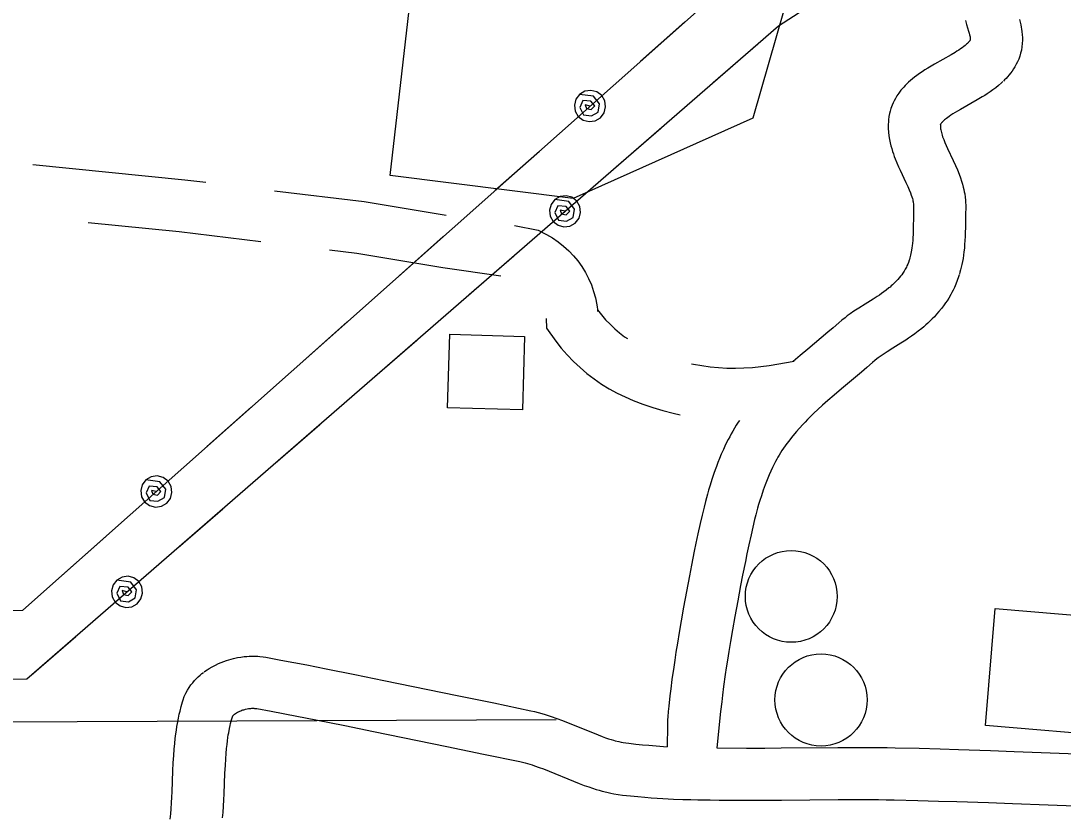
# Model space of a CAD drawing. Extents: x 3313447 to 3351316, y 703786 to 729172.
# Drawn here: x 3326400 to 3327000, y 724230 to 724687 of the extents above; entities that cross this region are included whole.
import ezdxf

# ---------------------------------------------------------------- set-up
doc = ezdxf.new("R2010")
doc.units = 0
for name, color, linetype in [('V-BLDG-OTLN', 7, 'Continuous'), ('V-DOMW-TANK', 7, 'Continuous'), ('V-ROAD-CNTR', 7, 'Continuous'), ('V-SITE-OTLN', 7, 'Continuous'), ('V-UTIL-LINE', 7, 'Continuous')]:
    doc.layers.add(name, color=color, linetype=linetype)

msp = doc.modelspace()

# ---------------------------------------------------------------- linework, layer by layer
at = {"layer": 'V-BLDG-OTLN'}
for points in [[(3326646.63, 724507.03), (3326689.72, 724505.79), (3326688.5, 724463.51), (3326645.41, 724464.75)], [(3326954.99, 724281.82), (3326960.68, 724349.22), (3327038.09, 724342.68), (3327032.4, 724275.28)]]:
    msp.add_lwpolyline(points, close=True, dxfattribs=at)
at = {"layer": 'V-DOMW-TANK'}
for centre, radius in [((3326843.25, 724356.14), 26.43), ((3326860.38, 724296.56), 26.53)]:
    msp.add_circle(centre, radius, dxfattribs=at)
at = {"layer": 'V-ROAD-CNTR'}
for points in [[(3326943.52, 724687.63), (3326944.21, 724685.2), (3326945.33, 724681.43), (3326945.65, 724680.28), (3326945.89, 724679.37), (3326946.05, 724678.67), (3326946.16, 724678.13), (3326946.23, 724677.72), (3326946.26, 724677.52), (3326946.32, 724676.96), (3326946.33, 724676.76), (3326946.33, 724676.79), (3326946.32, 724676.66), (3326946.32, 724676.64), (3326946.32, 724676.63), (3326946.31, 724676.58), (3326946.29, 724676.52), (3326946.27, 724676.46), (3326946.23, 724676.37), (3326946.17, 724676.25), (3326946.1, 724676.12), (3326946, 724675.95), (3326945.87, 724675.76), (3326945.71, 724675.55), (3326945.53, 724675.32), (3326945.31, 724675.06), (3326945.05, 724674.78), (3326944.78, 724674.49), (3326944.33, 724674.06)], [(3326974.62, 724688.07), (3326975.03, 724686.51), (3326975.36, 724685.06), (3326975.64, 724683.73), (3326975.85, 724682.5), (3326976.03, 724681.27), (3326976.23, 724679.36), (3326976.32, 724677.72), (3326976.34, 724676.31), (3326976.26, 724674.4), (3326976.04, 724672.4), (3326975.7, 724670.5), (3326975.27, 724668.71), (3326974.75, 724667), (3326974.16, 724665.37), (3326973.49, 724663.82), (3326972.77, 724662.36), (3326972.01, 724660.98), (3326971.21, 724659.68), (3326970.38, 724658.46), (3326969.54, 724657.31), (3326968.68, 724656.23), (3326967.81, 724655.22), (3326966.94, 724654.26), (3326966.07, 724653.36), (3326965.34, 724652.64)], [(3326944.61, 724674.32), (3326944.2, 724673.94), (3326943.38, 724673.23), (3326942.54, 724672.55), (3326941.63, 724671.87), (3326940.66, 724671.19), (3326939.64, 724670.51), (3326938.59, 724669.83), (3326937.54, 724669.18), (3326935.29, 724667.84), (3326925.67, 724662.39), (3326923.72, 724661.26), (3326921.89, 724660.16), (3326920.16, 724659.08), (3326918.53, 724658.02), (3326917.01, 724656.98), (3326915.58, 724655.96), (3326914.24, 724654.96), (3326913, 724653.97), (3326911.84, 724652.99), (3326910.76, 724652.03), (3326909.76, 724651.09), (3326908.84, 724650.16), (3326907.99, 724649.26), (3326907.2, 724648.38), (3326906.4, 724647.43), (3326905.17, 724645.81), (3326904.08, 724644.22), (3326903.18, 724642.72), (3326902.44, 724641.36), (3326901.85, 724640.13), (3326901.31, 724638.88), (3326900.63, 724637.01), (3326900.15, 724635.41), (3326899.82, 724634.06), (3326899.48, 724632.27), (3326899.25, 724630.48), (3326899.15, 724629.1), (3326899.09, 724627.87), (3326899.08, 724626.66), (3326899.1, 724625.39), (3326899.24, 724623.24), (3326899.49, 724621.12), (3326899.81, 724619.13), (3326900.2, 724617.25), (3326900.63, 724615.48), (3326901.1, 724613.83), (3326901.58, 724612.26), (3326902.08, 724610.79), (3326902.58, 724609.39), (3326903.11, 724608.02), (3326904.1, 724605.61), (3326905.07, 724603.38), (3326905.99, 724601.34), (3326909.25, 724594.4), (3326910.33, 724592.02), (3326911.18, 724590.06), (3326911.83, 724588.44), (3326912.32, 724587.11), (3326912.68, 724586.01), (3326912.95, 724585.1), (3326913.16, 724584.35), (3326913.3, 724583.73), (3326913.41, 724583.21), (3326913.47, 724582.87), (3326913.59, 724582.05), (3326913.64, 724581.57), (3326913.66, 724581.31), (3326913.68, 724580.77), (3326913.68, 724580.07), (3326913.6, 724577.08), (3326913.55, 724574.12), (3326913.48, 724568.75), (3326913.43, 724566.52), (3326913.36, 724564.48), (3326913.26, 724562.62), (3326913.15, 724560.92), (3326913.02, 724559.37), (3326912.86, 724557.95), (3326912.7, 724556.66), (3326912.51, 724555.48), (3326912.32, 724554.4), (3326912.13, 724553.4), (3326911.92, 724552.49), (3326911.72, 724551.66), (3326911.51, 724550.89), (3326911.25, 724550.02)], [(3326965.06, 724652.37), (3326964.27, 724651.64), (3326962.62, 724650.2), (3326960.93, 724648.84), (3326959.27, 724647.61), (3326957.67, 724646.48), (3326956.11, 724645.43), (3326954.61, 724644.46), (3326953.13, 724643.54), (3326950.35, 724641.89), (3326940.61, 724636.38), (3326938.99, 724635.43), (3326937.54, 724634.57), (3326936.27, 724633.77), (3326935.15, 724633.04), (3326934.18, 724632.38), (3326933.34, 724631.78), (3326932.61, 724631.23), (3326932, 724630.74), (3326931.48, 724630.31), (3326931.04, 724629.92), (3326930.67, 724629.57), (3326930.37, 724629.27), (3326930.11, 724629), (3326929.91, 724628.76), (3326929.81, 724628.65), (3326929.49, 724628.23), (3326929.33, 724628), (3326929.24, 724627.85), (3326929.19, 724627.75), (3326929.15, 724627.67), (3326929.19, 724627.76), (3326929.11, 724627.54), (3326929.11, 724627.55), (3326929.14, 724627.67), (3326929.12, 724627.58), (3326929.11, 724627.45), (3326929.1, 724627.31), (3326929.09, 724627.06), (3326929.08, 724626.79), (3326929.09, 724626.62), (3326929.13, 724625.92), (3326929.2, 724625.28), (3326929.32, 724624.59), (3326929.47, 724623.87), (3326929.65, 724623.11), (3326929.87, 724622.32), (3326930.12, 724621.51), (3326930.4, 724620.69), (3326930.7, 724619.85), (3326931.01, 724619.06), (3326931.73, 724617.28), (3326932.48, 724615.58), (3326933.23, 724613.93), (3326936.49, 724606.99), (3326937.77, 724604.16), (3326938.89, 724601.56), (3326939.84, 724599.18), (3326940.64, 724597.02), (3326941.29, 724595.05), (3326941.82, 724593.28), (3326942.25, 724591.68), (3326942.59, 724590.25), (3326942.86, 724588.97), (3326943.08, 724587.74), (3326943.36, 724585.81), (3326943.53, 724584.23), (3326943.62, 724582.94), (3326943.69, 724581.16), (3326943.67, 724579.53), (3326943.59, 724576.46), (3326943.55, 724573.69), (3326943.48, 724568.21), (3326943.42, 724565.66), (3326943.33, 724563.21), (3326943.21, 724560.86), (3326943.06, 724558.62), (3326942.88, 724556.46), (3326942.66, 724554.41), (3326942.4, 724552.46), (3326942.12, 724550.61), (3326941.81, 724548.85), (3326941.48, 724547.19), (3326941.12, 724545.61), (3326940.76, 724544.12), (3326940.38, 724542.73), (3326940.03, 724541.57)], [(3326406.7, 724604.68), (3326494.09, 724595.92), (3326506.14, 724594.45)], [(3326545.82, 724589.61), (3326597.42, 724583.33), (3326644.63, 724575.44)], [(3326438.46, 724571.34), (3326490.78, 724566.1), (3326537.8, 724560.37)], [(3326683.99, 724569.62), (3326697.57, 724566.87), (3326702.41, 724564.47), (3326705.82, 724562.47), (3326709.09, 724560.23), (3326712.19, 724557.77), (3326715.12, 724555.1), (3326717.86, 724552.22), (3326720.38, 724549.17), (3326722.68, 724545.95), (3326724.76, 724542.57), (3326726.59, 724539.05), (3326728.17, 724535.42), (3326729.49, 724531.68), (3326730.55, 724527.87), (3326731.35, 724523.98), (3326731.86, 724520.04), (3326731.81, 724520.86), (3326731.7, 724521.03), (3326733.97, 724518.13), (3326736.38, 724515.36), (3326738.93, 724512.71), (3326741.61, 724510.2), (3326744.42, 724507.82), (3326747.33, 724505.6), (3326748.95, 724504.49)], [(3326577.47, 724555.54), (3326593.14, 724553.63), (3326642.7, 724545.35), (3326676.02, 724540.59)], [(3326911.35, 724550.34), (3326911.11, 724549.6), (3326910.66, 724548.32), (3326910.26, 724547.29), (3326909.87, 724546.41), (3326909.51, 724545.65), (3326909.18, 724544.98), (3326908.91, 724544.48), (3326908.27, 724543.4), (3326907.8, 724542.66), (3326907.47, 724542.16), (3326906.85, 724541.29), (3326906.19, 724540.43), (3326905.39, 724539.46), (3326904.6, 724538.55), (3326903.82, 724537.7), (3326903.05, 724536.91), (3326902.29, 724536.17), (3326901.55, 724535.47), (3326900.82, 724534.8), (3326900.1, 724534.18), (3326899.44, 724533.63), (3326897.97, 724532.45), (3326896.6, 724531.43), (3326895.27, 724530.48), (3326893.99, 724529.59), (3326892.77, 724528.79), (3326890.31, 724527.21), (3326885.74, 724524.36), (3326882.14, 724522.08), (3326879.31, 724520.22), (3326877.14, 724518.72), (3326875.48, 724517.51), (3326874.19, 724516.53), (3326872.33, 724515.06), (3326870.56, 724513.57), (3326867.28, 724510.74), (3326864.29, 724508.2), (3326852.71, 724498.49), (3326848.3, 724494.74), (3326844.43, 724491.36), (3326844.27, 724491.22)], [(3326939.94, 724541.25), (3326939.57, 724540.09), (3326938.78, 724537.84), (3326937.97, 724535.79), (3326937.19, 724534), (3326936.45, 724532.43), (3326935.76, 724531.07), (3326935.08, 724529.8), (3326933.92, 724527.82), (3326932.94, 724526.28), (3326932.13, 724525.06), (3326930.93, 724523.4), (3326929.66, 724521.74), (3326928.28, 724520.07), (3326926.95, 724518.54), (3326925.64, 724517.11), (3326924.36, 724515.79), (3326923.11, 724514.56), (3326921.89, 724513.42), (3326920.72, 724512.35), (3326919.57, 724511.35), (3326918.41, 724510.39), (3326916.33, 724508.73), (3326914.34, 724507.23), (3326912.49, 724505.91), (3326910.79, 724504.74), (3326909.19, 724503.68), (3326906.36, 724501.86), (3326901.68, 724498.94), (3326898.4, 724496.87), (3326896.11, 724495.36), (3326894.5, 724494.25), (3326893.35, 724493.41), (3326892.55, 724492.81), (3326891.32, 724491.83), (3326890.03, 724490.75), (3326886.79, 724487.95), (3326883.63, 724485.27), (3326872.08, 724475.58), (3326867.88, 724472), (3326864.28, 724468.87), (3326861.2, 724466.11), (3326858.56, 724463.68), (3326856.3, 724461.54), (3326854.36, 724459.64), (3326852.68, 724457.96), (3326851.24, 724456.47), (3326850.03, 724455.19), (3326847.86, 724452.82), (3326846.3, 724451.05), (3326845.17, 724449.73), (3326843.45, 724447.65), (3326841.8, 724445.55), (3326840.73, 724444.14), (3326839.73, 724442.76), (3326838.79, 724441.4), (3326837.91, 724440.07), (3326837.09, 724438.77), (3326836.31, 724437.49), (3326835.58, 724436.24), (3326834.88, 724435.02), (3326834.23, 724433.82), (3326833.63, 724432.7), (3326832.45, 724430.35), (3326831.42, 724428.16), (3326830.49, 724426.07), (3326829.66, 724424.09), (3326828.9, 724422.21), (3326828.22, 724420.43), (3326827.6, 724418.74), (3326827.05, 724417.18), (3326826.02, 724414.09), (3326825.17, 724411.39), (3326824.46, 724409), (3326823.87, 724406.92), (3326822.86, 724403.13), (3326822.14, 724400.32), (3326821.1, 724395.98), (3326820.1, 724391.6), (3326818.83, 724385.76), (3326817.74, 724380.65), (3326816.82, 724376.18), (3326815.24, 724368.3), (3326814.09, 724362.4), (3326812.42, 724353.5), (3326810.79, 724344.55), (3326809.43, 724336.89)], [(3326702.05, 724516.02), (3326702.38, 724510.53), (3326707.62, 724503.11), (3326710.83, 724499.02), (3326714.25, 724495.1), (3326717.85, 724491.35), (3326721.64, 724487.79), (3326725.61, 724484.44), (3326729.74, 724481.28), (3326734.02, 724478.35), (3326738.44, 724475.64), (3326743, 724473.15), (3326747.67, 724470.91), (3326752.29, 724468.97), (3326757.85, 724466.82), (3326763.57, 724464.86), (3326769.36, 724463.13), (3326775.21, 724461.62), (3326779.38, 724460.72)], [(3326785.85, 724490.02), (3326786.89, 724489.79), (3326791.69, 724488.95), (3326796.52, 724488.3), (3326801.37, 724487.83), (3326806.24, 724487.56), (3326811.11, 724487.47), (3326815.98, 724487.58), (3326820.85, 724487.87), (3326825.7, 724488.36), (3326830.53, 724489.04), (3326844.82, 724491.6)], [(3326813.43, 724457.43), (3326812.74, 724456.39), (3326811.62, 724454.63), (3326810.57, 724452.91), (3326809.59, 724451.23), (3326808.66, 724449.6), (3326807.8, 724448.02), (3326806.96, 724446.44), (3326805.48, 724443.49), (3326804.15, 724440.67), (3326802.97, 724438.01), (3326801.91, 724435.51), (3326800.97, 724433.16), (3326800.13, 724430.96), (3326799.37, 724428.89), (3326798.67, 724426.91), (3326797.47, 724423.33), (3326796.48, 724420.14), (3326795.65, 724417.36), (3326794.95, 724414.9), (3326793.83, 724410.71), (3326793.02, 724407.51), (3326791.89, 724402.81), (3326790.82, 724398.13), (3326789.5, 724392.08), (3326788.38, 724386.8), (3326787.42, 724382.17), (3326785.8, 724374.11), (3326784.63, 724368.04), (3326782.92, 724358.96), (3326781.26, 724349.85), (3326779.89, 724342.13)], [(3326779.88, 724342.05), (3326778.71, 724335.28), (3326777.71, 724329.29), (3326776.87, 724324.04), (3326776.16, 724319.44), (3326775.56, 724315.38), (3326774.58, 724308.32), (3326773.89, 724302.99), (3326773.41, 724298.96), (3326772.75, 724292.99), (3326772.44, 724289.95), (3326772.15, 724286.86), (3326772.02, 724285.17), (3326771.94, 724283.46), (3326771.9, 724281.81), (3326771.88, 724269.54)], [(3326809.44, 724336.97), (3326808.29, 724330.27), (3326807.32, 724324.46), (3326806.51, 724319.39), (3326805.83, 724314.96), (3326805.26, 724311.11), (3326804.31, 724304.33), (3326803.66, 724299.29), (3326803.21, 724295.53), (3326802.58, 724289.85), (3326800.48, 724268.9)], [(3326505.18, 724312.65), (3326506, 724313.25), (3326507, 724313.93), (3326508.05, 724314.61), (3326509.88, 724315.69), (3326511.72, 724316.65), (3326513.45, 724317.47), (3326515.1, 724318.17), (3326516.66, 724318.76), (3326518.13, 724319.27), (3326519.52, 724319.7), (3326520.82, 724320.07), (3326522.14, 724320.41), (3326524.37, 724320.89), (3326526.41, 724321.23), (3326528.21, 724321.47), (3326529.79, 724321.61), (3326531.17, 724321.7), (3326532.48, 724321.75), (3326534.49, 724321.74), (3326536.1, 724321.68), (3326537.39, 724321.58), (3326539.16, 724321.38), (3326540.8, 724321.11), (3326549.46, 724319.5), (3326564.29, 724316.67), (3326575.42, 724314.49), (3326592.09, 724311.18), (3326608.73, 724307.8), (3326650.97, 724299.15), (3326672.09, 724294.79), (3326693.29, 724290.36), (3326695.42, 724289.89), (3326697.54, 724289.36), (3326699.56, 724288.81), (3326701.48, 724288.25), (3326703.31, 724287.67), (3326705.1, 724287.08), (3326708.36, 724285.94), (3326711.47, 724284.77), (3326732.06, 724276.39), (3326734.32, 724275.54), (3326736.34, 724274.83), (3326738.08, 724274.25), (3326739.59, 724273.79), (3326740.89, 724273.41), (3326741.95, 724273.11), (3326743.97, 724272.61), (3326745.41, 724272.29), (3326746.42, 724272.1), (3326748.05, 724271.82), (3326749.7, 724271.6), (3326753.77, 724271.15), (3326757.66, 724270.77), (3326761.33, 724270.45), (3326771.88, 724269.64)], [(3326485.78, 724227.94), (3326485.99, 724230.98), (3326486.22, 724233.9), (3326486.47, 724237.42), (3326486.66, 724240.67), (3326486.8, 724243.75), (3326487.28, 724255.78), (3326487.5, 724260.43), (3326487.74, 724264.58), (3326488.01, 724268.27), (3326488.31, 724271.54), (3326488.62, 724274.43), (3326488.94, 724276.98), (3326489.25, 724279.24), (3326489.56, 724281.22), (3326489.87, 724283.02), (3326490.44, 724286.03), (3326490.94, 724288.36), (3326491.36, 724290.16), (3326492.02, 724292.77), (3326492.77, 724295.45), (3326493.13, 724296.6), (3326493.84, 724298.49), (3326494.7, 724300.36), (3326495.62, 724302.09), (3326496.61, 724303.69), (3326497.63, 724305.15), (3326498.67, 724306.48), (3326499.73, 724307.72), (3326500.8, 724308.85), (3326501.86, 724309.88), (3326502.91, 724310.83), (3326503.96, 724311.71), (3326504.8, 724312.36)], [(3326515.91, 724228.8), (3326516.13, 724231.69), (3326516.41, 724235.48), (3326516.61, 724239.09), (3326516.78, 724242.44), (3326517.25, 724254.49), (3326517.46, 724258.85), (3326517.68, 724262.6), (3326517.91, 724265.81), (3326518.16, 724268.58), (3326518.42, 724270.97), (3326518.68, 724273.04), (3326518.93, 724274.84), (3326519.17, 724276.39), (3326519.39, 724277.69), (3326519.85, 724280.09), (3326520.22, 724281.83), (3326520.51, 724283.07), (3326521.01, 724285.03), (3326521.54, 724286.91), (3326521.51, 724286.83), (3326521.57, 724286.99), (3326521.59, 724287.04), (3326521.63, 724287.11), (3326521.69, 724287.21), (3326521.77, 724287.32), (3326521.89, 724287.47), (3326522.02, 724287.63), (3326522.18, 724287.8), (3326522.37, 724287.98), (3326522.58, 724288.17), (3326522.8, 724288.36), (3326523.24, 724288.7)], [(3326522.87, 724288.42), (3326523.31, 724288.74), (3326523.59, 724288.93), (3326523.79, 724289.06), (3326524.48, 724289.47), (3326525.09, 724289.79), (3326525.71, 724290.08), (3326526.33, 724290.34), (3326526.92, 724290.57), (3326527.5, 724290.77), (3326528.05, 724290.94), (3326528.59, 724291.09), (3326529, 724291.19), (3326530.03, 724291.42), (3326530.85, 724291.56), (3326531.54, 724291.65), (3326532.14, 724291.7), (3326532.65, 724291.73), (3326532.99, 724291.75), (3326533.82, 724291.74), (3326534.32, 724291.72), (3326534.57, 724291.7), (3326535.09, 724291.65), (3326535.67, 724291.55), (3326543.89, 724290.02), (3326558.6, 724287.21), (3326569.63, 724285.06), (3326586.18, 724281.77), (3326602.74, 724278.41), (3326644.92, 724269.77), (3326665.99, 724265.42), (3326686.95, 724261.04), (3326688.52, 724260.69), (3326689.97, 724260.33), (3326691.39, 724259.94), (3326692.78, 724259.53), (3326694.14, 724259.11), (3326695.43, 724258.68), (3326698.12, 724257.74), (3326700.54, 724256.83), (3326721.16, 724248.44), (3326724.09, 724247.34), (3326726.63, 724246.45), (3326728.9, 724245.69), (3326730.91, 724245.07), (3326732.71, 724244.54), (3326734.37, 724244.09), (3326737.14, 724243.4), (3326739.32, 724242.92), (3326741.04, 724242.58), (3326743.54, 724242.16), (3326746.03, 724241.82), (3326750.66, 724241.31), (3326754.91, 724240.89), (3326758.89, 724240.55), (3326762.62, 724240.26), (3326766.1, 724240.03), (3326769.38, 724239.83), (3326775.45, 724239.53), (3326780.76, 724239.33), (3326785.4, 724239.19), (3326789.46, 724239.09), (3326796.49, 724238.97), (3326801.76, 724238.92), (3326809.62, 724238.87), (3326817.47, 724238.84), (3326828.21, 724238.85), (3326837.6, 724238.92), (3326870.24, 724239.23), (3326878.33, 724239.26), (3326884.37, 724239.26), (3326893.46, 724239.19), (3326897.96, 724239.13), (3326902.47, 724239.04), (3326916.11, 724238.72), (3326928.06, 724238.39), (3326938.51, 724238.08), (3326956.82, 724237.47), (3326970.56, 724236.98), (3326991.18, 724236.21), (3327011.77, 724235.42)], [(3326800.48, 724268.9), (3326817.5, 724268.84), (3326828.09, 724268.85), (3326837.36, 724268.92), (3326870.04, 724269.23), (3326878.28, 724269.26), (3326884.49, 724269.26), (3326893.77, 724269.19), (3326898.45, 724269.13), (3326903.12, 724269.04), (3326916.88, 724268.71), (3326928.92, 724268.38), (3326939.45, 724268.06), (3326957.85, 724267.45), (3326971.65, 724266.96), (3326992.32, 724266.19), (3327013.01, 724265.39), (3327020.73, 724265.06), (3327027.52, 724264.7), (3327039.25, 724264.01), (3327056.71, 724262.96), (3327065.36, 724262.5), (3327069.68, 724262.3)]]:
    msp.add_lwpolyline(points, dxfattribs=at)
at = {"layer": 'V-SITE-OTLN'}
msp.add_lwpolyline([(3326850.34, 724816.63), (3326848.88, 724815.82), (3326839.25, 724694.18), (3326821.06, 724631.42), (3326717.73, 724585.19), (3326612.27, 724598.4), (3326626.48, 724722.27), (3326725.14, 724711.82), (3326740.32, 724829.06)], close=True, dxfattribs=at)
at = {"layer": 'V-UTIL-LINE'}
msp.add_line((3321117.35, 724260.5), (3326707.98, 724285.29), dxfattribs=at)
for points in [[(3325688.69, 724346.7), (3326400.81, 724348.15), (3326802.5, 724705.1), (3327449.19, 725130.53)], [(3325664.52, 724306.34), (3326403.25, 724308.71), (3326835.88, 724684.48), (3327459.47, 725086.78)], [(3326756.53, 724664.24), (3326781.94, 724686.83)], [(3326798.31, 724651.84), (3326823.97, 724674.14)], [(3326727.38, 724638.34), (3326724.58, 724639.02), (3326725.43, 724636.85), (3326728.11, 724636.27), (3326730.07, 724638.45), (3326727.94, 724641.09), (3326723.26, 724641.48), (3326721.54, 724637.58), (3326723.69, 724633.21), (3326728.24, 724632.71), (3326732.15, 724634.89), (3326732.89, 724639.66), (3326729.48, 724643.98), (3326721.4, 724645.07), (3326719.28, 724642.27), (3326718.39, 724638.87), (3326718.87, 724635.39), (3326720.65, 724632.36), (3326723.45, 724630.24), (3326726.85, 724629.36), (3326730.32, 724629.84), (3326733.35, 724631.61), (3326735.47, 724634.41), (3326736.36, 724637.81), (3326735.88, 724641.29), (3326734.1, 724644.32), (3326731.3, 724646.44), (3326727.91, 724647.33), (3326724.43, 724646.84), (3326721.4, 724645.07)], [(3326742.44, 724603.32), (3326768.11, 724625.61)], [(3326672.81, 724589.85), (3326698.22, 724612.43)], [(3326712.99, 724577.74), (3326710.21, 724578.46), (3326711.03, 724576.28), (3326713.7, 724575.67), (3326715.69, 724577.82), (3326713.58, 724580.49), (3326708.92, 724580.93), (3326707.16, 724577.04), (3326709.25, 724572.66), (3326713.8, 724572.11), (3326717.73, 724574.24), (3326718.52, 724578.99), (3326715.16, 724583.36), (3326707.09, 724584.54), (3326704.94, 724581.76), (3326704.02, 724578.38), (3326704.46, 724574.89), (3326706.2, 724571.84), (3326708.97, 724569.69), (3326712.36, 724568.77), (3326715.85, 724569.21), (3326718.9, 724570.95), (3326721.05, 724573.72), (3326721.97, 724577.11), (3326721.53, 724580.6), (3326719.79, 724583.65), (3326717.01, 724585.8), (3326713.62, 724586.72), (3326710.14, 724586.28), (3326707.09, 724584.54)], [(3326617.49, 724540.7), (3326642.91, 724563.28)], [(3326657.88, 724529.87), (3326683.55, 724552.17)], [(3326562.18, 724491.54), (3326587.59, 724514.13)], [(3326602.01, 724481.35), (3326627.68, 724503.64)], [(3326506.86, 724442.39), (3326532.28, 724464.97)], [(3326546.15, 724432.83), (3326571.81, 724455.12)], [(3326477.71, 724416.48), (3326474.91, 724417.16), (3326475.76, 724414.99), (3326478.44, 724414.41), (3326480.4, 724416.59), (3326478.27, 724419.23), (3326473.6, 724419.62), (3326471.88, 724415.72), (3326474.02, 724411.35), (3326478.58, 724410.86), (3326482.48, 724413.03), (3326483.22, 724417.8), (3326479.81, 724422.12), (3326471.73, 724423.21), (3326469.61, 724420.41), (3326468.72, 724417.01), (3326469.2, 724413.53), (3326470.98, 724410.5), (3326473.78, 724408.38), (3326477.18, 724407.5), (3326480.66, 724407.98), (3326483.69, 724409.75), (3326485.81, 724412.55), (3326486.69, 724415.95), (3326486.21, 724419.43), (3326484.44, 724422.46), (3326481.64, 724424.58), (3326478.24, 724425.47), (3326474.76, 724424.98), (3326471.73, 724423.21)], [(3326490.28, 724384.3), (3326515.95, 724406.59)], [(3326423.14, 724367.99), (3326448.56, 724390.58)], [(3326460.83, 724358.72), (3326458.04, 724359.44), (3326458.87, 724357.26), (3326461.54, 724356.65), (3326463.53, 724358.8), (3326461.42, 724361.47), (3326456.75, 724361.91), (3326454.99, 724358.03), (3326457.09, 724353.64), (3326461.64, 724353.09), (3326465.57, 724355.22), (3326466.36, 724359.98), (3326463, 724364.34), (3326454.93, 724365.52), (3326452.78, 724362.74), (3326451.85, 724359.36), (3326452.29, 724355.87), (3326454.04, 724352.82), (3326456.81, 724350.67), (3326460.2, 724349.75), (3326463.68, 724350.19), (3326466.73, 724351.93), (3326468.88, 724354.7), (3326469.81, 724358.09), (3326469.37, 724361.58), (3326467.63, 724364.63), (3326464.85, 724366.78), (3326461.46, 724367.7), (3326457.98, 724367.26), (3326454.93, 724365.52)], [(3326405.72, 724310.86), (3326431.39, 724333.15)]]:
    msp.add_lwpolyline(points, dxfattribs=at)

doc.saveas('drawing.dxf')
